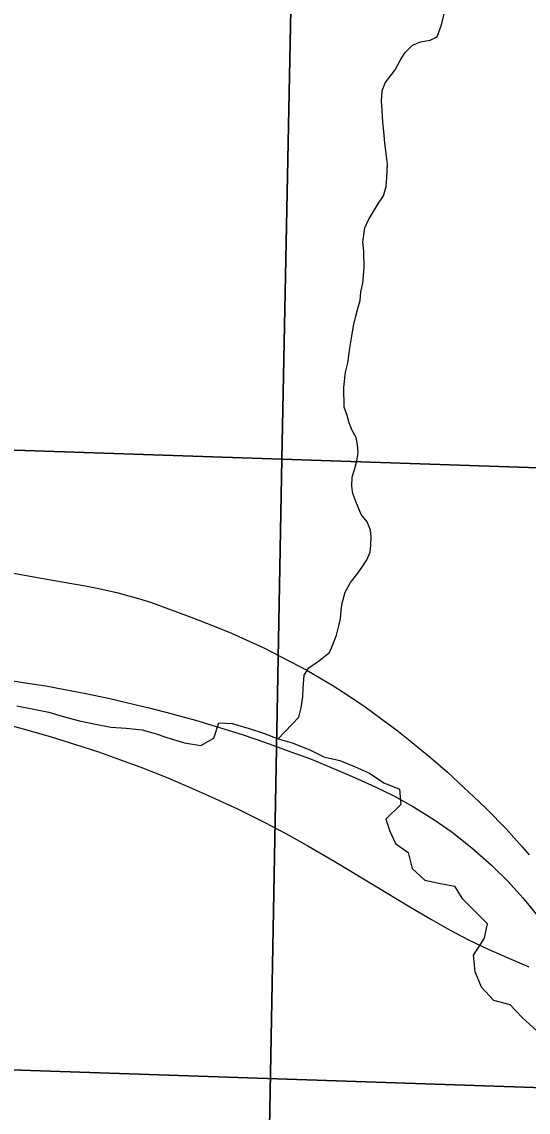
# Model space of a CAD drawing. Extents: x 0 to 34, y 0 to 22.
# Drawn here: x 15.288 to 15.701, y 17.412 to 18.301 of the extents above; entities that cross this region are included whole.
import ezdxf

# ---------------------------------------------------------------- set-up
doc = ezdxf.new("R2010")
doc.units = 0
for name, color, linetype in [('GM_X_Corporation', 7, 'Continuous'), ('GM_X_Major_River', 7, 'Continuous'), ('GM_X_Minor_River', 7, 'Continuous'), ('GM_X_Rail_Line', 7, 'Continuous'), ('GM_X_State_Route', 7, 'Continuous')]:
    doc.layers.add(name, color=color, linetype=linetype)

msp = doc.modelspace()

# ---------------------------------------------------------------- linework, layer by layer
at = {"layer": 'GM_X_Corporation'}
for points in [[(13.27416, 17.49656), (14.09544, 17.48114), (14.72599, 17.4654), (14.75606, 17.4645), (15.84263, 17.42782), (15.88436, 17.42688), (16.48069, 17.41608), (16.48857, 17.73917), (16.51683, 18.87067), (16.5174, 18.89349), (16.54748, 18.89293), (16.75204, 18.88908), (16.75322, 19.06144), (16.75475, 19.28374), (16.76523, 20.32799), (16.7661, 20.4), (11.50006, 20.4)], [(16.44192, 14.8642), (16.44975, 15.46263), (16.45161, 15.59641), (16.46108, 16.1288), (16.46029, 16.26174), (16.46891, 16.92454), (16.47027, 17.00356), (16.4704, 17.01044), (16.48069, 17.41608), (15.88436, 17.42688), (15.84263, 17.42782), (14.75606, 17.4645), (14.72599, 17.4654), (14.09544, 17.48114), (13.27416, 17.49656)]]:
    msp.add_lwpolyline(points, dxfattribs=at)
for points in [[(14.51245, 18.92359), (15.51969, 18.90882), (15.50037, 17.94467), (14.4926, 17.9788)], [(15.51969, 18.90882), (16.51379, 18.89382), (16.49062, 17.91141), (15.50037, 17.94467)], [(14.4926, 17.9788), (15.50037, 17.94467), (15.48158, 16.92817), (14.47088, 16.98467)], [(15.50037, 17.94467), (16.49062, 17.91141), (16.46597, 16.92627), (16.46598, 16.92141), (15.48158, 16.92817)]]:
    msp.add_lwpolyline(points, close=True, dxfattribs=at)
at = {"layer": 'GM_X_Major_River'}
msp.add_lwpolyline([(15.28439, 17.7435), (15.29809, 17.74103), (15.31027, 17.73854), (15.32209, 17.73491), (15.33542, 17.7313), (15.34837, 17.72882), (15.36093, 17.72634), (15.37347, 17.72538), (15.38639, 17.72404), (15.39707, 17.72115), (15.4066, 17.71787), (15.42108, 17.71351), (15.4344, 17.71142), (15.44495, 17.71726), (15.44896, 17.72984), (15.45998, 17.72923), (15.4737, 17.72524), (15.48553, 17.72123), (15.49735, 17.71684), (15.50878, 17.71359), (15.52329, 17.70772), (15.53475, 17.70218), (15.5477, 17.69895), (15.55953, 17.69418), (15.57176, 17.68865), (15.58363, 17.68085), (15.59623, 17.67571), (15.59753, 17.66321), (15.58516, 17.65127), (15.58833, 17.64145), (15.59302, 17.63127), (15.60336, 17.6242), (15.60657, 17.61097), (15.61695, 17.60162), (15.62837, 17.59913), (15.64131, 17.59665), (15.64713, 17.58686), (15.65791, 17.57601), (15.66791, 17.56628), (15.66541, 17.5541), (15.65648, 17.54032), (15.65779, 17.52705), (15.66289, 17.5146), (15.67291, 17.50374), (15.68624, 17.50013), (15.69625, 17.48964), (15.70855, 17.47843)], dxfattribs=at)
at = {"layer": 'GM_X_Minor_River'}
msp.add_lwpolyline([(15.49735, 17.71684), (15.51434, 17.7343), (15.5161, 17.74193), (15.51747, 17.75107), (15.51773, 17.75791), (15.51868, 17.76856), (15.52237, 17.7747), (15.53024, 17.78016), (15.53921, 17.78715), (15.54177, 17.7929), (15.54504, 17.80131), (15.5468, 17.80894), (15.54822, 17.81466), (15.54886, 17.82151), (15.54952, 17.82722), (15.55202, 17.83638), (15.55644, 17.84405), (15.56164, 17.8506), (15.56571, 17.85637), (15.56977, 17.86252), (15.57231, 17.86902), (15.57298, 17.87473), (15.57324, 17.88119), (15.57277, 17.88688), (15.57, 17.89367), (15.56497, 17.89966), (15.56062, 17.91022), (15.55824, 17.91664), (15.55738, 17.9227), (15.55763, 17.92992), (15.55978, 17.93718), (15.56157, 17.94328), (15.5626, 17.94976), (15.56211, 17.95659), (15.56087, 17.96227), (15.55735, 17.96866), (15.55536, 17.97433), (15.55374, 17.98038), (15.55135, 17.98717), (15.55108, 18.00312), (15.55238, 18.01568), (15.55415, 18.02331), (15.55584, 18.03511), (15.55757, 18.04502), (15.55894, 18.0534), (15.5607, 18.06141), (15.56249, 18.06752), (15.56428, 18.07401), (15.56491, 18.08124), (15.56631, 18.0881), (15.56761, 18.10104), (15.56738, 18.11433), (15.5665, 18.12153), (15.5682, 18.13333), (15.57112, 18.13984), (15.57517, 18.14675), (15.57923, 18.15328), (15.58329, 18.15943), (15.58544, 18.16706), (15.58607, 18.17467), (15.58664, 18.18532), (15.58578, 18.19176), (15.58446, 18.20237), (15.58354, 18.21185), (15.58265, 18.21944), (15.58211, 18.22892), (15.5816, 18.23689), (15.58222, 18.24488), (15.58476, 18.25138), (15.59292, 18.26216), (15.59696, 18.26983), (15.60064, 18.27597), (15.60698, 18.28216), (15.61338, 18.28493), (15.62132, 18.28621), (15.62695, 18.28896), (15.63057, 18.2989), (15.6327, 18.30768)], dxfattribs=at)
at = {"layer": 'GM_X_Rail_Line'}
for points in [[(15.27622, 17.76472), (15.29106, 17.76246), (15.30802, 17.75981), (15.32353, 17.75703), (15.34049, 17.75372), (15.36023, 17.74961), (15.376, 17.7459), (15.3923, 17.74192), (15.40993, 17.73742), (15.42994, 17.73185), (15.44955, 17.72602), (15.46876, 17.72006), (15.48705, 17.7137), (15.50481, 17.70734), (15.52363, 17.70031), (15.54059, 17.69342), (15.55901, 17.6856), (15.57663, 17.67765), (15.59214, 17.66997), (15.60764, 17.66135), (15.62421, 17.65102), (15.63918, 17.64055), (15.65522, 17.62782), (15.67125, 17.61365), (15.6849, 17.60039), (15.69683, 17.58714), (15.70915, 17.5723)], [(15.26893, 17.73026), (15.29066, 17.72469), (15.31226, 17.71833), (15.33201, 17.71211), (15.35082, 17.70614), (15.36871, 17.69965), (15.38541, 17.69355), (15.40595, 17.68547), (15.4257, 17.67699), (15.44279, 17.66944), (15.46426, 17.65976), (15.48639, 17.6485), (15.50375, 17.63949), (15.52164, 17.62955), (15.54311, 17.61709), (15.57518, 17.59774), (15.60486, 17.57972), (15.62235, 17.56938), (15.63772, 17.56064), (15.6527, 17.55295), (15.6686, 17.54527), (15.68424, 17.53838), (15.70173, 17.53095)]]:
    msp.add_lwpolyline(points, dxfattribs=at)
at = {"layer": 'GM_X_State_Route'}
msp.add_lwpolyline([(15.21009, 17.86453), (15.30579, 17.84749), (15.31328, 17.84617), (15.32287, 17.84455), (15.33225, 17.84278), (15.34027, 17.84137), (15.34142, 17.84114), (15.34983, 17.83942), (15.36571, 17.836), (15.37454, 17.83364), (15.38355, 17.831), (15.39325, 17.82804), (15.40375, 17.82439), (15.42478, 17.81657), (15.43262, 17.81348), (15.44515, 17.80848), (15.45926, 17.80276), (15.46831, 17.79883), (15.48584, 17.79082), (15.49885, 17.78424), (15.50773, 17.7796), (15.52079, 17.77277), (15.53277, 17.76576), (15.54195, 17.76024), (15.55035, 17.75481), (15.56734, 17.74352), (15.58196, 17.73286), (15.59427, 17.72372), (15.60365, 17.71611), (15.6113, 17.71003), (15.62171, 17.70161), (15.63539, 17.68947), (15.64889, 17.677), (15.66113, 17.66556), (15.66745, 17.65947), (15.68321, 17.6434), (15.68965, 17.6364), (15.69628, 17.62873), (15.70202, 17.62214)], dxfattribs=at)

doc.saveas('drawing.dxf')
